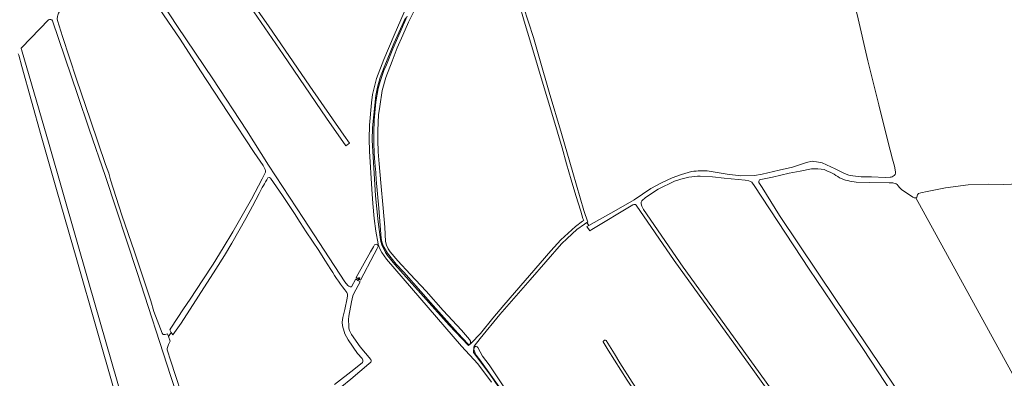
# Model space of a CAD drawing. Header units: metres. Extents: x 209813 to 223847, y 571801 to 587119.
# Tile 542 of 656: x 214273 to 215112, y 586391 to 586697. Entities that reach past the tile are written whole.
import ezdxf

# ---------------------------------------------------------------- set-up
doc = ezdxf.new("R2010")
doc.units = ezdxf.units.M
for name, color, linetype, lineweight in [('B-RO-GR-BOUWLAND-GV', 8, 'Continuous', 0), ('B-RO-GR-GRAS-GV', 8, 'Continuous', 0), ('B-RO-KW-KUNSTWERK_GEMAAL-GV', 8, 'Continuous', 0), ('B-RO-OG-TERREIN_CULTUURSCHEIDING-GV', 8, 'Continuous', 0)]:
    doc.layers.add(name, color=color, linetype=linetype, lineweight=lineweight)

msp = doc.modelspace()

# ---------------------------------------------------------------- linework, layer by layer
at = {"layer": 'B-RO-GR-BOUWLAND-GV', "flags": 128}
for points in [[(214795.112, 586538.939), (214760.271, 586517.889), (214758.486, 586516.737), (214756.003, 586520.566), (214757.559, 586521.408), (214755.919, 586523.904), (214753.761, 586522.578), (214747.482, 586517.828), (214739.116, 586510.319), (214734.345, 586505.636), (214707.465, 586475.086), (214681.793, 586445.346), (214665.102, 586424.975), (214659.822, 586418.421), (214660.33, 586417.81), (214660.747, 586418.069), (214661.546, 586418.302), (214662.378, 586418.003), (214662.99, 586417.358), (214667.095, 586410.033), (214672.63, 586402.57), (214687.43, 586380.37)], [(215054.343, 586177.589), (215036.878, 586200.254), (215006.167, 586245.036), (214973.625, 586290.748), (214950.47, 586324.227), (214898.703, 586396.596), (214830.275, 586491.571), (214797.943, 586538.704)]]:
    msp.add_lwpolyline(points, dxfattribs=at)
at = {"layer": 'B-RO-GR-BOUWLAND-GV'}
msp.add_lwpolyline([(214797.943, 586538.704, 0.3897157), (214795.112, 586538.939)], format="xyb", dxfattribs=at)
at = {"layer": 'B-RO-GR-BOUWLAND-GV', "flags": 128}
msp.add_lwpolyline([(214772.463, 586423.247), (214779.42, 586411.98), (214784.01, 586404.39), (214794.59, 586387.85), (214804.79, 586372.79), (214820.45, 586349.07), (214840.59, 586319.49), (214853.79, 586299.33), (214863.002, 586286.228), (214860.33, 586284.305), (214846.59, 586304.01), (214831.33, 586327.55), (214807.25, 586363.89), (214790.17, 586389.57), (214774.03, 586415.09), (214769.886, 586422.086), (214769.789, 586422.423), (214769.884, 586422.8), (214770.264, 586423.163), (214770.898, 586423.525), (214771.808, 586423.702)], close=True, dxfattribs=at)
at = {"layer": 'B-RO-GR-GRAS-GV', "flags": 128}
for points in [[(215017.758, 586563.86), (215018.561, 586564.878), (215018.9, 586566.008), (215018.922, 586567.106), (215018.08, 586571.871), (215016.479, 586577.817), (215012.502, 586593.259), (215004.605, 586624.115), (214995.305, 586661.583), (214986.165, 586701.22), (214977.551, 586735.541), (214968.167, 586772.603), (214960.687, 586801.67)], [(214682.643, 586769.608), (214690.244, 586745.383), (214701.82, 586707.602), (214710.487, 586681.547), (214715.425, 586663.72), (214723.869, 586635.073), (214734.193, 586599.874), (214743.843, 586566.507), (214753.316, 586534.242), (214756.6, 586524.323), (214755.919, 586523.904), (214757.559, 586521.408), (214762.168, 586523.903), (214780.747, 586534.522), (214796.273, 586543.242), (214810.551, 586552.763), (214819.538, 586557.796), (214828.532, 586561.846), (214836.492, 586564.906), (214845.202, 586567.27)], [(214362.523, 586760.926), (214362.412, 586758.877), (214362.738, 586757.754), (214368.024, 586749.569), (214386.267, 586722.697), (214407.104, 586690.857), (214437.078, 586646.404), (214465.965, 586602.629), (214484.723, 586572.686), (214514.485, 586527.368), (214549.601, 586473.47), (214552.223, 586470.178)], [(214355.61, 586755.392), (214352.888, 586753.17), (214328.462, 586727.426), (214307.633, 586705.676), (214305.56, 586702.252), (214304.925, 586700.522), (214304.689, 586699.436), (214304.498, 586697.507), (214304.624, 586696.141), (214309.147, 586682.504), (214320.993, 586646.152), (214332.872, 586611.067), (214345.582, 586573.323), (214348.388, 586565.904), (214349.9, 586560.408), (214359.573, 586530.018), (214370.364, 586498.814), (214384.378, 586457.24), (214386.746, 586448.102), (214393.985, 586429.471), (214394.719, 586428.543)], [(214481.982, 586568.053), (214481.857, 586569.218), (214480.074, 586572.503), (214472.389, 586583.636), (214449.895, 586617.558), (214426.75, 586653.285), (214409.311, 586680.119), (214384.551, 586716.641), (214360.763, 586752.405), (214358.541, 586755.126)], [(214609.03, 586704.99), (214603.97, 586694.73), (214599.07, 586683.67), (214594.21, 586672.77), (214589.89, 586661.51), (214584.63, 586647.49), (214581.57, 586636.53), (214579.43, 586622.77), (214578.45, 586615.61), (214577.85, 586602.19), (214577.85, 586594.05), (214578.19, 586584.25), (214578.89, 586574.03), (214580.35, 586557.61), (214582.37, 586536.17), (214583.65, 586520.01), (214584.41, 586507.63), (214585.23, 586504.55), (214586.63, 586501.49), (214588.27, 586498.91), (214594.93, 586491.27), (214605.39, 586479.73), (214619.03, 586465.39), (214633.49, 586448.79), (214649.03, 586432.07), (214655.81, 586424.27), (214656.67, 586422.85), (214656.85, 586421.77), (214657.368, 586421.107), (214665.133, 586429.262), (214675.677, 586442.232), (214685.205, 586453.577), (214725.234, 586499.623), (214733.634, 586509.035), (214746.142, 586520.495), (214752.172, 586525.022), (214753.227, 586525.521), (214752.469, 586527.308), (214750.642, 586533.431), (214746.509, 586546.884), (214742.478, 586560.368), (214738.548, 586573.882), (214734.719, 586587.426), (214730.993, 586600.997), (214725.169, 586619.873), (214719.414, 586638.771), (214713.728, 586657.69), (214708.111, 586676.63), (214702.563, 586695.589), (214698.126, 586710.26)], [(214578.019, 586505.69), (214576.105, 586516.427), (214574.734, 586527.36), (214573.412, 586539.993), (214572.735, 586552.413), (214570.635, 586584.723), (214570.343, 586595.294), (214570.624, 586606.974), (214572.303, 586625.96), (214573.313, 586632.955), (214576.679, 586646.672), (214582.944, 586662.97), (214591.634, 586683.711), (214600.293, 586703.275)], [(214297.117, 586696.741), (214274.23, 586673.193)], [(214457.492, 586242.096), (214455.423, 586241.391), (214453.868, 586241.008), (214453.305, 586240.96), (214452.845, 586241.049), (214452.385, 586241.205), (214452.096, 586241.377), (214451.841, 586241.583), (214451.641, 586241.901), (214437.331, 586284.462), (214415.064, 586352.113), (214401.491, 586392.512), (214372.544, 586481.37), (214345.611, 586563.229), (214331.72, 586603.416), (214321.859, 586632.894), (214300.546, 586695.878)], [(214303.934, 586551.893), (214290.983, 586597.656), (214274.329, 586656.783), (214271.719, 586666.637), (214271.207, 586667.716)], [(214273.91, 586671.907), (214274.098, 586671.341), (214297.577, 586590.374), (214331.508, 586472.569), (214355.684, 586388.801), (214384.562, 586286.504), (214398.849, 586234.91), (214407.183, 586208.584), (214407.863, 586205.697)], [(214860.239, 586567.65), (214875.425, 586564.975), (214887.156, 586563.799), (214898.72, 586563.992), (214905.392, 586565.077), (214919.884, 586568.383), (214931.028, 586571.002), (214943.174, 586574.986), (214947.793, 586576.058), (214948.834, 586576.036), (214951.525, 586575.707), (214956.562, 586574.728), (214967.41, 586569.654), (214975.532, 586565.66), (214979.156, 586564.268), (214982.543, 586563.539), (214989.632, 586562.805), (214998.451, 586562.806), (215010.164, 586562.306), (215014.413, 586562.45)], [(214401.268, 586433.814), (214406.784, 586442.027), (214412.281, 586450.253), (214417.759, 586458.491), (214423.217, 586466.743), (214428.655, 586475.007), (214437.389, 586488.524), (214445.906, 586502.177), (214454.205, 586515.964), (214462.284, 586529.882), (214470.141, 586543.926), (214479.218, 586561.212), (214481.511, 586565.721)], [(214947.269, 586569.558), (214937.761, 586567.706), (214928.347, 586565.97), (214914.192, 586562.663), (214904.156, 586560.559), (214903.031, 586560.147)], [(214537.839, 586483.781), (214532.61, 586491.857), (214527.363, 586499.921), (214522.097, 586507.973), (214516.814, 586516.014), (214511.513, 586524.043), (214506.617, 586531.685), (214501.645, 586539.278), (214496.598, 586546.822), (214491.476, 586554.315), (214486.28, 586561.756), (214485.358, 586562.178), (214484.063, 586561.862)], [(214833.573, 586560.039), (214830.681, 586559.038), (214816.657, 586552.411), (214805.841, 586545.243), (214802.79, 586542.281)], [(214862.951, 586562.766), (214852.511, 586563.532)], [(215111.776, 586234.254), (215081.217, 586279.364), (215041.439, 586340.128), (215016.623, 586377.675), (214991.001, 586416.616), (214945.281, 586484.233), (214898.554, 586555.548), (214897.19, 586557.541), (214896.462, 586558.287), (214895.445, 586558.946), (214894.026, 586559.341), (214890.876, 586559.917), (214872.847, 586561.566), (214862.951, 586562.766)], [(214902.432, 586558.928), (214902.583, 586557.917), (214903.52, 586556.218), (214905.446, 586553.601), (214920.145, 586529.986), (214968.696, 586457.491), (215016.321, 586386.979), (215059.051, 586321.363), (215088.155, 586278.235), (215106.15, 586251.964), (215124.485, 586223.893), (215127.689, 586219.867), (215128.013, 586220.793), (215130.2, 586222.88), (215151.84, 586237.52), (215157.426, 586241.746), (215157.987, 586242.49), (215160.34, 586244.66), (215161.84, 586246.2), (215164.26, 586247.96), (215172.2, 586252.12), (215174.84, 586253.12), (215181.16, 586254.84), (215190.82, 586257.46)], [(215016.561, 586557.628), (215013.459, 586557.777), (214996.521, 586558.039), (214985.487, 586558.313)], [(215131.152, 586557.134), (215111.283, 586556.357), (215098.186, 586556.595), (215080.962, 586555.96), (215061.515, 586553.42), (215046.017, 586550.403), (215040.588, 586549.178), (215038.634, 586548.532), (215037.644, 586547.582), (215037.104, 586545.58), (215036.207, 586545.033)], [(214402.889, 586207.687), (214398.633, 586221.932), (214383.339, 586275.475), (214365.188, 586337.599), (214353.179, 586380.967), (214337.959, 586433.514), (214321.301, 586491.964), (214303.934, 586551.893)], [(214476.637, 586548.6), (214470.963, 586537.904), (214465.169, 586527.274), (214459.256, 586516.709), (214453.224, 586506.211), (214447.076, 586495.781), (214439.656, 586484.243), (214424.843, 586461.148), (214410.068, 586438.03), (214402.968, 586428.105), (214401.705, 586430.199)], [(215190.82, 586257.46), (215192.02, 586258.18), (215192.251, 586258.795), (215191.984, 586259.839), (215189.515, 586264.413), (215153.06, 586329.5), (215148.64, 586336.46), (215147.64, 586338.82), (215147.24, 586340.4), (215147.15, 586343.456), (215147.383, 586344.533), (215147.993, 586345.463), (215144.248, 586348.206), (215036.207, 586545.033), (215034.725, 586544.877), (215033.685, 586545.424), (215031.776, 586546.948), (215024.362, 586551.745)], [(214802.084, 586539.789), (214802.791, 586537.886), (214804.284, 586534.885), (214837.925, 586485.831), (214880.924, 586426.495), (215055.387, 586184.374), (215060.74, 586177.1), (215061.58, 586176.3), (215062.38, 586176.18), (215063.34, 586176.18), (215066.08, 586178.04), (215122.604, 586216.768)], [(214554.11, 586469.058), (214554.618, 586469.008), (214555.358, 586469.096), (214559.048, 586475.774), (214560.835, 586474.536), (214561.506, 586475.732), (214559.398, 586477.064), (214571.631, 586498.853), (214574.01, 586503.23), (214575.042, 586505.004)], [(214577.8, 586502.898), (214577.27, 586501.73), (214574.593, 586496.906), (214562.942, 586474.825), (214561.506, 586475.732)], [(214585.047, 586492.746), (214581.152, 586498.387), (214579.443, 586501.55), (214578.527, 586503.77), (214578.121, 586505.141), (214578.019, 586505.69), (214577.508, 586504.805)], [(214674.732, 586387.776), (214662.849, 586403.383), (214648.958, 586418.597), (214585.047, 586492.746)], [(214560.835, 586474.536), (214562.683, 586473.257), (214557.172, 586463.403), (214556.513, 586461.327), (214555.281, 586456.206), (214553.081, 586444.058), (214552.741, 586441.242), (214552.98, 586435.444), (214553.155, 586433.734), (214553.699, 586431.975), (214555.341, 586428.454), (214562.81, 586417.967), (214571.686, 586407.131), (214572.006, 586406.483), (214572.001, 586405.743), (214571.857, 586404.82), (214570.047, 586403.399), (214554.722, 586390.368), (214539.534, 586377.909)], [(214565.007, 586406.506), (214564.369, 586407.942), (214560.422, 586412.309), (214552.545, 586423.999), (214549.664, 586429.145), (214548.937, 586431.09), (214547.533, 586435.857), (214547.413, 586438.999), (214547.898, 586442.831), (214549.648, 586449.659), (214551.739, 586459.349), (214551.982, 586461.381)], [(214396.521, 586428.532), (214398.418, 586429.121), (214399.244, 586426.803), (214401.705, 586430.199), (214400.366, 586432.42), (214401.268, 586433.814)], [(214399.244, 586426.803), (214400.645, 586422.87), (214399.288, 586419.921), (214398.486, 586417.293)], [(214398.424, 586414.567), (214401.035, 586406.504), (214414.529, 586365.758)], [(214540.868, 586385.867), (214557.244, 586398.467), (214564.627, 586404.706)]]:
    msp.add_lwpolyline(points, dxfattribs=at)
msp.add_lwpolyline([(214550.519, 586589.129), (214534.053, 586612.838), (214497.212, 586667.02), (214465.926, 586712.479), (214433.795, 586757.351), (214409.236, 586793.084), (214411.931, 586795.006), (214441.503, 586753.092), (214484.636, 586691.62), (214519.715, 586640.08), (214548.809, 586598.482), (214553.584, 586591.476)], close=True, dxfattribs=at)
at = {"layer": 'B-RO-GR-GRAS-GV'}
for points in [[(214300.546, 586695.878, 0.4010567), (214297.117, 586696.741)], [(214274.23, 586673.193, 0.220718), (214273.91, 586671.907)], [(214481.511, 586565.721, 0.1928147), (214481.982, 586568.053)], [(214845.202, 586567.27, -0.0744774), (214860.239, 586567.65)], [(214958.22, 586568.988, 0.0896811), (214947.269, 586569.558)], [(214971.289, 586562.073, 0.048557), (214958.22, 586568.988)], [(214484.063, 586561.862, 0.0205504), (214476.637, 586548.6)], [(214852.511, 586563.532, 0.0759526), (214833.573, 586560.039)], [(214903.031, 586560.147, 0.1353555), (214902.432, 586558.928)], [(214985.487, 586558.313, -0.0841277), (214971.289, 586562.073)], [(215014.413, 586562.45, 0.1558634), (215017.758, 586563.86)], [(215020.442, 586556.273, 0.1507949), (215016.561, 586557.628)], [(215024.362, 586551.745, -0.0823686), (215020.442, 586556.273)], [(214802.79, 586542.281, 0.2096929), (214802.084, 586539.789)], [(214551.445, 586464.295, -0.0382143), (214537.839, 586483.781)], [(214552.223, 586470.178, 0.0932485), (214554.11, 586469.058)], [(214551.982, 586461.381, 0.1667734), (214551.445, 586464.295)], [(214394.719, 586428.543, 0.1626122), (214396.521, 586428.532)], [(214398.486, 586417.293, 0.1180778), (214398.424, 586414.567)], [(214564.627, 586404.706, 0.236226), (214565.007, 586406.506)]]:
    msp.add_lwpolyline(points, format="xyb", dxfattribs=at)
msp.add_arc((214576.172, 586503.625), 1.783, 335.948245, 155.662016, dxfattribs=at)
at = {"layer": 'B-RO-KW-KUNSTWERK_GEMAAL-GV', "flags": 128}
msp.add_lwpolyline([(214561.252, 586476.479), (214561.077, 586476.238), (214561.818, 586475.703), (214562.385, 586476.489), (214561.65, 586477.031)], close=True, dxfattribs=at)
at = {"layer": 'B-RO-OG-TERREIN_CULTUURSCHEIDING-GV', "flags": 128}
for points in [[(214601.334, 586698.43), (214591.516, 586676.397), (214583.257, 586656.32), (214579.825, 586647.377), (214577.423, 586639.239), (214575.947, 586632.127), (214574.226, 586615.781), (214573.361, 586604.585), (214573.064, 586594.215), (214575.869, 586546.666), (214577.934, 586524.553), (214579.784, 586511.315), (214580.366, 586507.623), (214581.148, 586504.768), (214584.364, 586498.295), (214585.976, 586495.867), (214592.22, 586488.061), (214638.49, 586436.287), (214654.926, 586419.024), (214657.368, 586421.107), (214656.85, 586421.77), (214656.67, 586420.69), (214656.15, 586420.15), (214655.41, 586420.01), (214654.67, 586420.17), (214645.81, 586429.67), (214622.73, 586455.73), (214599.89, 586481.47), (214593.51, 586488.35), (214586.09, 586497.81), (214582.43, 586504.01), (214581.49, 586506.53), (214580.83, 586508.77), (214580.63, 586510.37), (214578.75, 586536.13), (214576.41, 586560.59), (214575.95, 586566.23), (214575.95, 586566.49), (214575.15, 586575.17), (214574.59, 586582.89), (214574.33, 586591.73), (214574.27, 586600.57), (214574.65, 586611.07), (214576.089, 586626.814), (214578.031, 586638.149), (214579.757, 586644.174), (214582.932, 586653.345), (214585.065, 586658.334), (214590.59, 586671.975), (214598.88, 586690.768), (214602.905, 586699.65)], [(214686.39, 586376.67), (214664.69, 586406.83), (214661.61, 586410.93), (214660.61, 586412.59), (214660.01, 586414.17), (214659.71, 586415.55), (214659.83, 586416.77), (214660.33, 586417.81), (214659.822, 586418.421), (214659.452, 586417.961), (214659.387, 586413.105), (214673.172, 586394.716), (214699.749, 586356.129)]]:
    msp.add_lwpolyline(points, dxfattribs=at)

doc.saveas('drawing.dxf')
